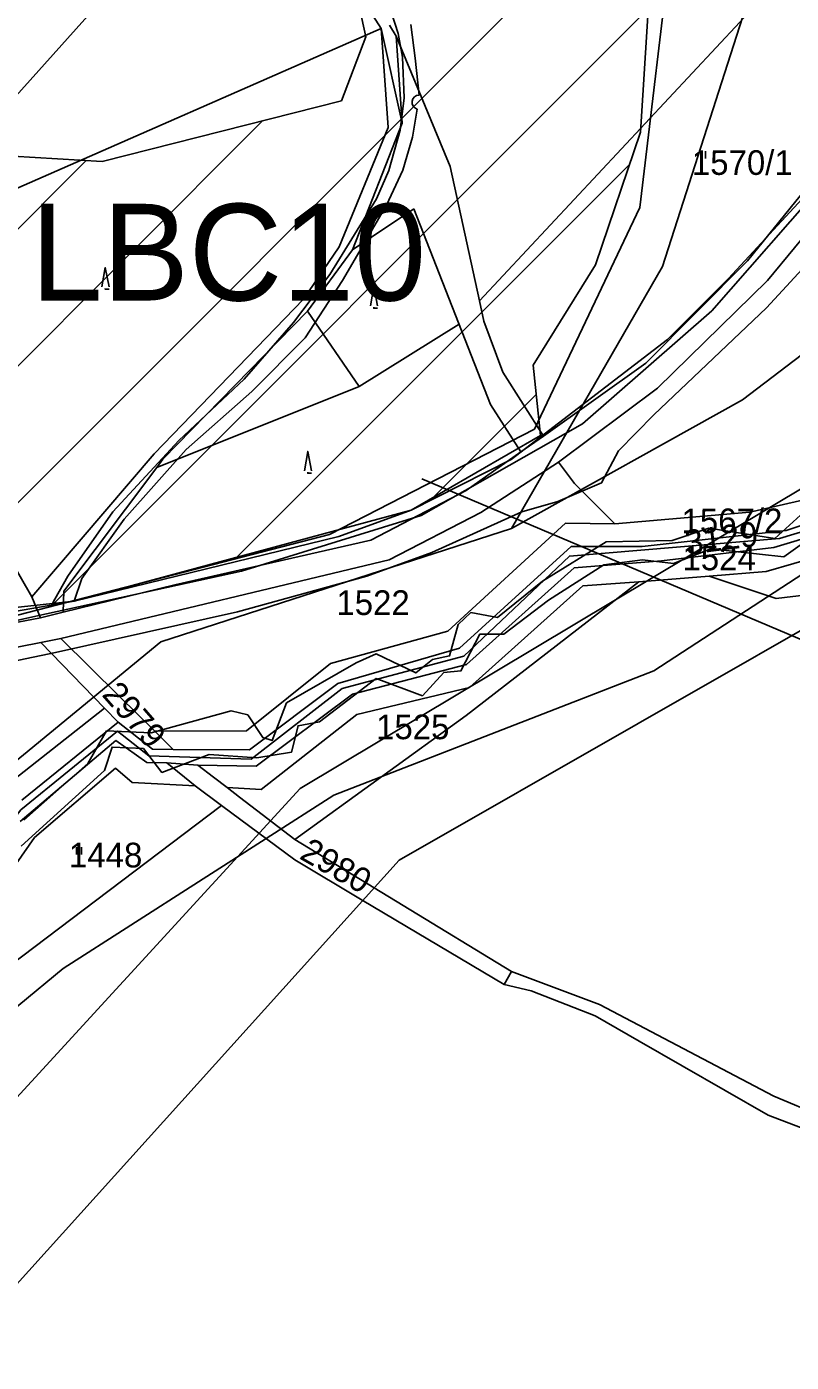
# Model space of a CAD drawing. Extents: x -564810 to -550519, y -1045831 to -1034011.
# Drawn here: x -553777.8 to -553619.6, y -1038653.5 to -1038377.4 of the extents above; entities that cross this region are included whole.
import ezdxf

# ---------------------------------------------------------------- set-up
doc = ezdxf.new("R2010")
doc.units = 0
for name, color, linetype in [('Biokoridory', 7, 'Continuous'), ('KN stav', 7, 'Continuous'), ('Lesní porost', 7, 'Continuous'), ('Parcelní čísla', 7, 'Continuous'), ('Polní cesty stavající', 7, 'Continuous'), ('STG', 7, 'Continuous'), ('Vedení VN', 7, 'Continuous'), ('vodní toky', 7, 'Continuous'), ('Vrstva 33', 7, 'Continuous'), ('Vrstva 39', 7, 'Continuous'), ('Vrstva 4', 7, 'Continuous'), ('Vrstva 5', 7, 'Continuous'), ('zamokř ploch', 7, 'Continuous')]:
    doc.layers.add(name, color=color, linetype=linetype)

msp = doc.modelspace()

# ---------------------------------------------------------------- linework, layer by layer
at = {"layer": 'Biokoridory'}
msp.add_lwpolyline([(-553000.91, -1038914.04), (-553087.95, -1038915.18), (-553123.45, -1038910.6), (-553193.31, -1038891.13), (-553274.62, -1038908.31), (-553272.33, -1038870.52), (-553294.09, -1038791.5), (-553310.12, -1038718.21), (-553347.91, -1038649.49), (-553378.83, -1038605.97), (-553413.19, -1038572.76), (-553503.66, -1038563.6), (-553568.94, -1038524.66), (-553696.06, -1038470.84)], dxfattribs=at)
at = {"layer": 'KN stav'}
for p, q in [((-553723.83, -1038347.56), (-553704.47, -1038377.69)), ((-553704.47, -1038377.69), (-553723.83, -1038347.56)), ((-553609.45, -1038354.14), (-553684.13, -1038434.05)), ((-553704.47, -1038377.69), (-553786.36, -1038413.67)), ((-553786.36, -1038413.67), (-553704.47, -1038377.69)), ((-553700.12, -1038397.29), (-553704.47, -1038377.69)), ((-553702.7, -1038377.02), (-553701.31, -1038379.31)), ((-553701.31, -1038379.31), (-553700.12, -1038397.29)), ((-553690.15, -1038406.28), (-553701.31, -1038379.31)), ((-553628.7, -1038425.77), (-553592.15, -1038380.72)), ((-553598.26, -1038397.93), (-553624.54, -1038429.83)), ((-553684.13, -1038434.05), (-553690.15, -1038406.28)), ((-553649.67, -1038446.94), (-553628.7, -1038425.77)), ((-553624.54, -1038429.83), (-553647.3, -1038452.07)), ((-553683.22, -1038438.26), (-553684.13, -1038434.05)), ((-553679.28, -1038448.78), (-553683.22, -1038438.26)), ((-553670.89, -1038462.02), (-553649.67, -1038446.94)), ((-553670.89, -1038462.02), (-553679.28, -1038448.78)), ((-553647.3, -1038452.07), (-553667.73, -1038467.4)), ((-553675.52, -1038465.27), (-553670.89, -1038462.02)), ((-553686.84, -1038473.23), (-553675.52, -1038465.27)), ((-553667.73, -1038467.4), (-553683.8, -1038477.78)), ((-553667.73, -1038467.4), (-553664.45, -1038471.79)), ((-553664.45, -1038471.79), (-553656.09, -1038480.16)), ((-553706.59, -1038483.52), (-553686.84, -1038473.23)), ((-553612.34, -1038474.1), (-553628.22, -1038477.73)), ((-553683.8, -1038477.78), (-553702.78, -1038487.58)), ((-553666.29, -1038479.99), (-553690.66, -1038502.36)), ((-553656.09, -1038480.16), (-553666.29, -1038479.99)), ((-553628.22, -1038477.73), (-553656.09, -1038480.16)), ((-553605.99, -1038479.84), (-553623.23, -1038485.06)), ((-553620.66, -1038481.51), (-553609.32, -1038477.73)), ((-553785.03, -1038480.79), (-553776.72, -1038495.2)), ((-553650.49, -1038484.83), (-553620.66, -1038481.51)), ((-553747.14, -1038492.75), (-553706.59, -1038483.52)), ((-553688.24, -1038505.84), (-553665.16, -1038484.83)), ((-553665.16, -1038484.83), (-553650.49, -1038484.83)), ((-553623.23, -1038485.06), (-553646.48, -1038487.78)), ((-553607.28, -1038484.91), (-553624.82, -1038489.98)), ((-553702.78, -1038487.58), (-553770.7, -1038503.85)), ((-553646.48, -1038487.78), (-553664.55, -1038489.22)), ((-553664.55, -1038489.22), (-553686.8, -1038509.24)), ((-553651.15, -1038492.15), (-553636.62, -1038490.95)), ((-553624.82, -1038489.98), (-553636.62, -1038490.95)), ((-553636.62, -1038490.95), (-553622.72, -1038495.59)), ((-553770.18, -1038498.43), (-553747.14, -1038492.75)), ((-553686.83, -1038519.75), (-553651.15, -1038492.15)), ((-553662.74, -1038492.93), (-553686.2, -1038514.01)), ((-553651.15, -1038492.15), (-553662.74, -1038492.93)), ((-553776.72, -1038495.2), (-553774.88, -1038499.59)), ((-553622.72, -1038495.59), (-553616.42, -1038494.81)), ((-553774.88, -1038499.59), (-553770.18, -1038498.43)), ((-553866.39, -1038517.06), (-553774.88, -1038499.59)), ((-553774.85, -1038504.67), (-553864.57, -1038522.43)), ((-553770.7, -1038503.85), (-553774.85, -1038504.67)), ((-553774.85, -1038504.67), (-553761.68, -1038518.24)), ((-553758.63, -1038515.77), (-553770.7, -1038503.85)), ((-553690.66, -1038502.36), (-553714.93, -1038509.01)), ((-553713.41, -1038513.17), (-553688.24, -1038505.84)), ((-553714.93, -1038509.01), (-553732.27, -1038522.97)), ((-553686.8, -1038509.24), (-553710.39, -1038515.37)), ((-553731.66, -1038526.9), (-553713.41, -1038513.17)), ((-553751.27, -1038523.04), (-553758.63, -1038515.77)), ((-553710.39, -1038515.37), (-553730.31, -1038530.23)), ((-553686.2, -1038514.01), (-553709.48, -1038519.53)), ((-553780.53, -1038533.16), (-553761.68, -1038518.24)), ((-553761.68, -1038518.24), (-553758.84, -1038521.16)), ((-553778.79, -1038537.25), (-553758.84, -1038521.16)), ((-553758.84, -1038521.16), (-553751.77, -1038526.75)), ((-553709.48, -1038519.53), (-553729.26, -1038535.07)), ((-553722.3, -1038545.43), (-553686.83, -1038519.75)), ((-553732.27, -1038522.97), (-553751.27, -1038523.04)), ((-553751.27, -1038523.04), (-553749.76, -1038524.53)), ((-553759.31, -1038524.96), (-553779.08, -1038541.67)), ((-553752.94, -1038529.46), (-553759.31, -1038524.96)), ((-553751.77, -1038526.75), (-553747.48, -1038526.78)), ((-553749.76, -1038524.53), (-553747.48, -1038526.78)), ((-553747.48, -1038526.78), (-553731.66, -1038526.9)), ((-553748.8, -1038529.53), (-553752.94, -1038529.46)), ((-553742.38, -1038530.03), (-553748.8, -1038529.53)), ((-553748.8, -1038529.53), (-553742.88, -1038534.34)), ((-553759.36, -1038530.67), (-553776.15, -1038544.96)), ((-553755.94, -1038533.63), (-553759.36, -1038530.67)), ((-553730.31, -1038530.23), (-553742.38, -1038530.03)), ((-553742.38, -1038530.03), (-553739.09, -1038532.55)), ((-553739.09, -1038532.55), (-553736.3, -1038534.69)), ((-553742.88, -1038534.34), (-553755.94, -1038533.63)), ((-553742.88, -1038534.34), (-553737.45, -1038538.38)), ((-553736.3, -1038534.69), (-553733.73, -1038536.66)), ((-553729.26, -1038535.07), (-553736.3, -1038534.69)), ((-553733.73, -1038536.66), (-553722.3, -1038545.43)), ((-553737.45, -1038538.38), (-553799.48, -1038585.29)), ((-553737.45, -1038538.38), (-553722.31, -1038549.64)), ((-553776.15, -1038544.96), (-553782.63, -1038554.3)), ((-553677.46, -1038572.7), (-553722.3, -1038545.43)), ((-553722.31, -1038549.64), (-553708.35, -1038557.93)), ((-553708.35, -1038557.93), (-553678.98, -1038575.36)), ((-553678.98, -1038575.36), (-553677.46, -1038572.7)), ((-553659.3, -1038579.54), (-553677.46, -1038572.7)), ((-553673.43, -1038576.72), (-553678.98, -1038575.36)), ((-553660.21, -1038581.89), (-553673.43, -1038576.72)), ((-553623.21, -1038598.47), (-553659.3, -1038579.54)), ((-553651.08, -1038587.13), (-553660.21, -1038581.89)), ((-553624.42, -1038602.42), (-553651.08, -1038587.13)), ((-553604.22, -1038606.45), (-553623.21, -1038598.47)), ((-553604.67, -1038609.87), (-553624.42, -1038602.42))]:
    msp.add_line(p, q, dxfattribs=at)
at = {"layer": 'Lesní porost'}
for p, q in [((-553796.66, -1038492.83), (-553648.94, -1038345.11)), ((-553772.43, -1038496.89), (-553649.19, -1038373.64)), ((-553810.92, -1038478.8), (-553728.89, -1038396.77)), ((-553826.84, -1038466.45), (-553765.43, -1038405.03)), ((-553734.3, -1038487.04), (-553653.02, -1038405.76)), ((-553693.66, -1038474.68), (-553672.34, -1038453.36))]:
    msp.add_line(p, q, dxfattribs=at)
for points in [[(-553808.3, -1038373.22), (-553789.92, -1038403.6), (-553762.12, -1038405.22), (-553712.66, -1038392.65), (-553707.6, -1038379.46), (-553710.39, -1038366.74)], [(-553649.27, -1038375.09), (-553650.77, -1038399.14), (-553660.1, -1038426.61), (-553672.97, -1038447.33), (-553671.45, -1038461.86), (-553698.23, -1038477.32), (-553767.97, -1038496.11), (-553794.26, -1038500.68), (-553798.36, -1038487.28), (-553819.74, -1038472.85), (-553844.1, -1038450.89), (-553851.4, -1038442.41), (-553859.58, -1038429.81), (-553863.56, -1038410.09), (-553862.59, -1038371.5)]]:
    msp.add_lwpolyline(points, dxfattribs=at)
at = {"layer": 'Polní cesty stavající'}
for p, q in [((-553703.06, -1038372.16), (-553700.89, -1038378.76)), ((-553697.43, -1038383.87), (-553698.27, -1038376.87)), ((-553700.89, -1038378.76), (-553700.06, -1038383.63)), ((-553700.06, -1038383.63), (-553699.7, -1038392.08)), ((-553696.59, -1038391.48), (-553697.43, -1038383.87)), ((-553699.7, -1038392.08), (-553700.51, -1038398.77)), ((-553697.95, -1038400.18), (-553697.01, -1038394.4)), ((-553700.51, -1038398.77), (-553702.87, -1038407.11)), ((-553699.95, -1038407), (-553697.95, -1038400.18)), ((-553702.87, -1038407.11), (-553705.39, -1038412.97)), ((-553703.34, -1038414.27), (-553699.95, -1038407)), ((-553705.39, -1038412.97), (-553715.05, -1038428.61)), ((-553712.44, -1038429.86), (-553703.34, -1038414.27)), ((-553715.05, -1038428.61), (-553722.57, -1038438.54)), ((-553720.16, -1038441.68), (-553712.44, -1038429.86)), ((-553722.57, -1038438.54), (-553732.76, -1038450.23)), ((-553731.16, -1038452.8), (-553720.16, -1038441.68)), ((-553732.76, -1038450.23), (-553746.31, -1038462.94)), ((-553744.8, -1038464.75), (-553731.16, -1038452.8)), ((-553746.31, -1038462.94), (-553759.96, -1038477.65)), ((-553757.58, -1038479.18), (-553744.8, -1038464.75)), ((-553759.96, -1038477.65), (-553769.23, -1038490.98)), ((-553766.34, -1038491.42), (-553757.58, -1038479.18)), ((-553769.23, -1038490.98), (-553771.94, -1038495.75)), ((-553767.97, -1038496.11), (-553766.34, -1038491.42)), ((-553771.94, -1038495.75), (-553772.43, -1038496.61))]:
    msp.add_line(p, q, dxfattribs=at)
msp.add_lwpolyline([(-553772.43, -1038496.61), (-553767.97, -1038496.11)], dxfattribs=at)
msp.add_arc((-553696.54, -1038392.98), 1.5, 92.0246, 251.6932, dxfattribs=at)
at = {"layer": 'STG'}
for points in [[(-553612.24, -1038239.48), (-553621.42, -1038313.9), (-553629.69, -1038375.46), (-553646.22, -1038426.91), (-553677.45, -1038481.12), (-553629.69, -1038454.48), (-553583.76, -1038419.56)], [(-554297.47, -1039079.72), (-554218.48, -1038969.46), (-554174.39, -1038901.47), (-554139.48, -1038866.56), (-554080.7, -1038838.99), (-554053.14, -1038815.1), (-554047.63, -1038793.05), (-554020.07, -1038778.35), (-553979.66, -1038750.79), (-553961.29, -1038714.04), (-553933.73, -1038651.56), (-553906.17, -1038609.29), (-553874.94, -1038585.4), (-553836.36, -1038574.38), (-553801.46, -1038546.81), (-553750.02, -1038504.55), (-553677.45, -1038481.12)], [(-553611.32, -1038486.63), (-553648.06, -1038510.52), (-553714.2, -1038536.25), (-553770.23, -1038572.08), (-553806.97, -1038602.4), (-553821.67, -1038604.24), (-553853.81, -1038618.94), (-553908.93, -1038690.61), (-553953.02, -1038755.84), (-553989.76, -1038790.75), (-554018.24, -1038810.05), (-554052.22, -1038841.29), (-554075.19, -1038869.77), (-554115.6, -1038912.95), (-554136.73, -1038939.6), (-554198.27, -1039025.05), (-554249.71, -1039093.96), (-554296.56, -1039137.12)]]:
    msp.add_lwpolyline(points, dxfattribs=at)
at = {"layer": 'Vedení VN'}
for points in [[(-554311.13, -1038894.55), (-554183.26, -1038768.06), (-553948.71, -1038736.97), (-553887.24, -1038715.77), (-553721.22, -1038534.86), (-553615.96, -1038471.97), (-553583.46, -1038409.78), (-553495.15, -1038284), (-553204.09, -1037884.03), (-552966, -1037802.05), (-552952.58, -1037796.4), (-552903.13, -1037697.47), (-552835.31, -1037471.34), (-552755.48, -1037231.07), (-552629.72, -1036976.67), (-552323.11, -1036754.78)], [(-552318.17, -1036790.68), (-552611.35, -1036998.44), (-552747, -1037286.75), (-552886.17, -1037729.13), (-552939.86, -1037825.23), (-553193.49, -1037916.39), (-553506.46, -1038353.11), (-553565.8, -1038423.21), (-553601.83, -1038493.17), (-553700.74, -1038549.7), (-553878.06, -1038746.16), (-554195.97, -1038818.23), (-554311.84, -1038929.18)], [(-553611.98, -1038408.69), (-553636.03, -1038436.08), (-553662.82, -1038459.49), (-553696.18, -1038478.45), (-553733.36, -1038489.92), (-553775.86, -1038499.24), (-553813.96, -1038507.79), (-553848.29, -1038514.84), (-553888.1, -1038528.8), (-553925.21, -1038552.98), (-553955.59, -1038579.22)]]:
    msp.add_lwpolyline(points, dxfattribs=at)
at = {"layer": 'vodní toky'}
for points in [[(-553778.33, -1038541.42), (-553765.12, -1038529.71), (-553761.23, -1038522.96), (-553751.99, -1038523.34), (-553735.44, -1038518.81), (-553732.04, -1038519.61), (-553728.92, -1038524.3), (-553726.96, -1038524.93), (-553723.99, -1038517.18), (-553709.59, -1038508.89), (-553705.44, -1038507.03), (-553697.3, -1038510.98), (-553693.85, -1038508.17), (-553690.28, -1038507.45), (-553688.48, -1038500.93), (-553685.89, -1038498.5), (-553680.37, -1038499.52), (-553671.07, -1038491.99), (-553657.87, -1038483.84), (-553644.22, -1038483.6), (-553636.64, -1038481.05), (-553623.03, -1038483.15), (-553610.91, -1038472.12)], [(-553600.32, -1038472.07), (-553621.17, -1038486.99), (-553636.24, -1038485.32), (-553643.96, -1038488.36), (-553650.42, -1038487.6), (-553658.41, -1038488.65), (-553669.81, -1038495.91), (-553679.1, -1038502.98), (-553684.06, -1038502.97), (-553687.96, -1038510.56), (-553691.48, -1038510.86), (-553695.9, -1038515.72)], [(-553695.9, -1038515.72), (-553705.48, -1038512.15), (-553717.22, -1038521.09), (-553721.63, -1038521.89), (-553722.96, -1038527.32), (-553730.19, -1038528.54), (-553740.03, -1038527.8), (-553749.78, -1038531.53), (-553753.63, -1038526.56), (-553760.11, -1038526.3), (-553761.64, -1038531.13), (-553778.93, -1038546.77)]]:
    msp.add_lwpolyline(points, dxfattribs=at)
at = {"layer": 'Vrstva 33'}
msp.add_lwpolyline([(-553925.99, -1038662.13), (-553914.46, -1038650.89), (-553902.58, -1038625.38), (-553890.41, -1038615.82), (-553877.37, -1038615.53), (-553876.79, -1038602.19), (-553865.2, -1038596.68), (-553849.55, -1038592.91), (-553844.63, -1038596.68), (-553820, -1038584.8), (-553803.1, -1038580.21), (-553794.74, -1038567.31), (-553787.93, -1038550.64), (-553778.95, -1038539.25), (-553758.95, -1038523.01), (-553752.49, -1038528.09), (-553731.34, -1038528.82), (-553712.54, -1038514.19), (-553687.33, -1038507.52), (-553665.51, -1038486.82), (-553622.05, -1038483.19), (-553607.91, -1038478.89)], dxfattribs=at)
at = {"layer": 'Vrstva 39'}
for points in [[(-553602.13, -1038396.48), (-553632.59, -1038429.43), (-553645.19, -1038442), (-553677.57, -1038466.86), (-553698.23, -1038477.32), (-553713.18, -1038482.74), (-553767.97, -1038496.11), (-553781.39, -1038497.6), (-553794.26, -1038500.68), (-553832.51, -1038508.15), (-553867.83, -1038515.39), (-553877.87, -1038518.08), (-553896.45, -1038527.81), (-553909.62, -1038537.28), (-553916.9, -1038542.25), (-553921.08, -1038547.5), (-553928.72, -1038556.33), (-553984.17, -1038603.23), (-554000.23, -1038619.27), (-554022.12, -1038642.96), (-554029.29, -1038651.87), (-554072.58, -1038704.89)], [(-553959.25, -1038591.65), (-553924.42, -1038564.25), (-553910.28, -1038553.6), (-553897.58, -1038545.06), (-553896.69, -1038542.13), (-553894.83, -1038540.51), (-553891.79, -1038540.62), (-553874.08, -1038529.7), (-553859.71, -1038524.64), (-553847.14, -1038521.59), (-553818.66, -1038516.52), (-553771.78, -1038506.72), (-553734.14, -1038498.36), (-553707.4, -1038490.94), (-553693.99, -1038486.1), (-553675.35, -1038477.67), (-553667.9, -1038475.55), (-553658.86, -1038471.67), (-553655.36, -1038465.07), (-553648.04, -1038457.61), (-553624.74, -1038435.48), (-553604.19, -1038413.23)]]:
    msp.add_lwpolyline(points, dxfattribs=at)
at = {"layer": 'Vrstva 4'}
for p, q in [((-553704.47, -1038377.69), (-553702.97, -1038398.21)), ((-553700.12, -1038397.29), (-553710.4, -1038423.47)), ((-553702.97, -1038398.21), (-553713.12, -1038422.89)), ((-553710.4, -1038423.47), (-553697.65, -1038415)), ((-553697.65, -1038415), (-553681.82, -1038455.5)), ((-553713.12, -1038422.89), (-553720.49, -1038433.69)), ((-553719.7, -1038436.17), (-553710.4, -1038423.47)), ((-553720.49, -1038433.69), (-553751.42, -1038465.65)), ((-553749.58, -1038466.8), (-553719.7, -1038436.17)), ((-553719.7, -1038436.17), (-553709.02, -1038451.76)), ((-553709.02, -1038451.76), (-553688.32, -1038438.87)), ((-553750.83, -1038468.46), (-553709.02, -1038451.76)), ((-553681.82, -1038455.5), (-553675.52, -1038465.27)), ((-553751.42, -1038465.65), (-553776.72, -1038495.2)), ((-553770.09, -1038494.05), (-553750.83, -1038468.46)), ((-553750.83, -1038468.46), (-553749.58, -1038466.8)), ((-553770.18, -1038498.43), (-553770.09, -1038494.05))]:
    msp.add_line(p, q, dxfattribs=at)
at = {"layer": 'Vrstva 5'}
msp.add_lwpolyline([(-553860.54, -1038371.23), (-553836.49, -1038351.77), (-553788.39, -1038401.01), (-553728.84, -1038334.59), (-553662.42, -1038310.54), (-553644.09, -1038357.49), (-553650.96, -1038414.75), (-553672.72, -1038460.56), (-553715.1, -1038482.32), (-553781.52, -1038499.5), (-553796.41, -1038492.63), (-553836.49, -1038460.56), (-553871.99, -1038430.79), (-553868.56, -1038389.56), (-553858.25, -1038372.38)], dxfattribs=at)
at = {"layer": 'zamokř ploch'}
for p, q in [((-553638.34, -1038403.07), (-553638.34, -1038404.57)), ((-553637.34, -1038403.07), (-553637.34, -1038404.57)), ((-553767.44, -1038546.98), (-553767.44, -1038548.48)), ((-553766.44, -1038546.98), (-553766.44, -1038548.48))]:
    msp.add_line(p, q, dxfattribs=at)
for points in [[(-553762.22, -1038431.15), (-553761.52, -1038427.15), (-553760.72, -1038431.15)], [(-553761.52, -1038431.45), (-553761.52, -1038431.65), (-553760.72, -1038431.65)], [(-553706.68, -1038435.05), (-553705.98, -1038431.05), (-553705.18, -1038435.05)], [(-553705.98, -1038435.35), (-553705.98, -1038435.55), (-553705.18, -1038435.55)], [(-553720.32, -1038469.17), (-553719.62, -1038465.17), (-553718.82, -1038469.17)], [(-553719.62, -1038469.47), (-553719.62, -1038469.67), (-553718.82, -1038469.67)]]:
    msp.add_lwpolyline(points, dxfattribs=at)

# ---------------------------------------------------------------- texts
at = {"layer": 'Parcelní čísla'}
for s, p in [('1570/1', (-553640.18, -1038407.99)), ('1567/2', (-553642.32, -1038482.07)), ('1524', (-553642.12, -1038489.74)), ('1522', (-553713.7, -1038498.99)), ('1525', (-553705.49, -1038524.67)), ('1448', (-553769.01, -1038551.18))]:
    msp.add_text(s, height=5.1, dxfattribs=at).set_placement(p)
for s, rotation, p in [('3129', 7.284, (-553641.29, -1038486.58)), ('2979', 311.1194, (-553762.38, -1038515.55)), ('2980', 330.1729, (-553721.57, -1038549.24))]:
    msp.add_text(s, height=5.1, rotation=rotation, dxfattribs=at).set_placement(p)
at = {"layer": 'Vrstva 5'}
msp.add_text('LBC10', height=20, dxfattribs=at).set_placement((-553776.94, -1038433.97))

doc.saveas('drawing.dxf')
